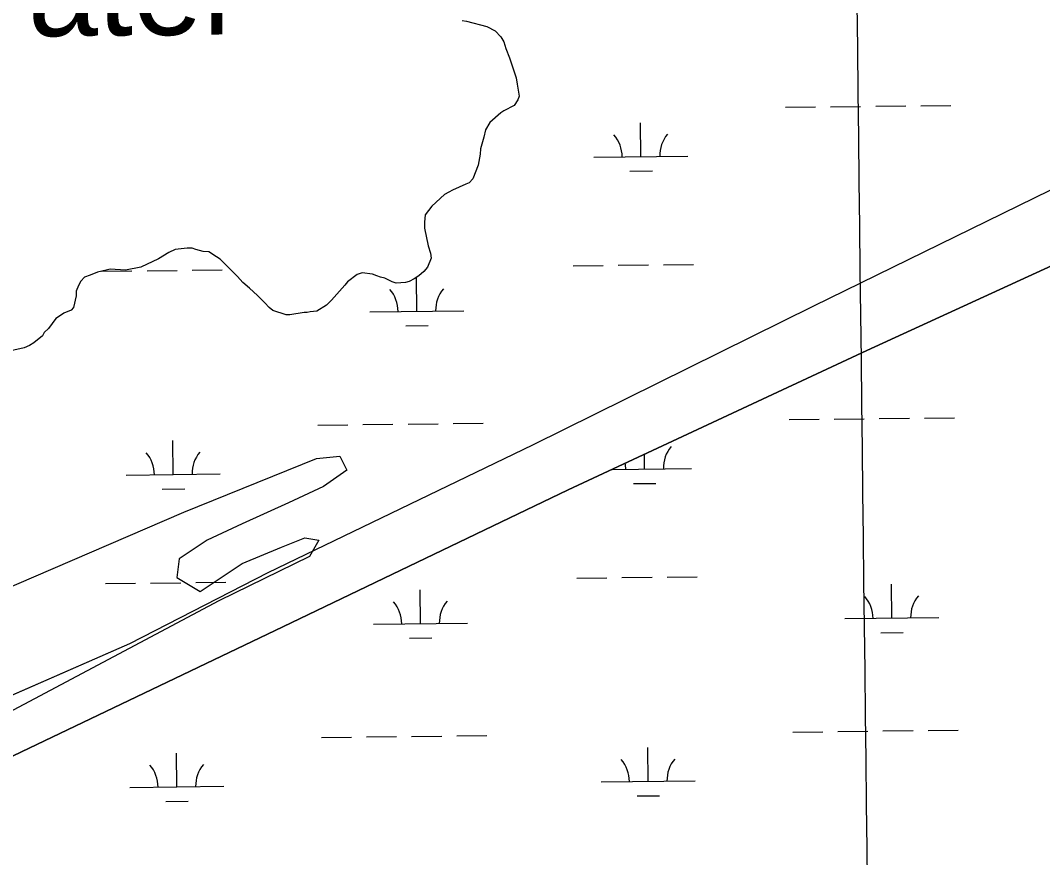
# Model space of a CAD drawing. Extents: x 3684037 to 3722149, y 433263 to 459021.
# Drawn here: x 3708344 to 3709433, y 454251 to 455143 of the extents above; entities that cross this region are included whole.
import ezdxf

# ---------------------------------------------------------------- set-up
doc = ezdxf.new("R2010")
doc.units = 0
for name, color, linetype in [('V-GRID-MAJR', 7, 'Continuous'), ('V-RIVR-IDEN', 7, 'Continuous'), ('V-SITE-VEGE', 7, 'Continuous'), ('V-TOPO-SHOR', 7, 'Continuous'), ('V-WETL-SWMP', 7, 'Continuous')]:
    doc.layers.add(name, color=color, linetype=linetype)

msp = doc.modelspace()

# ---------------------------------------------------------------- linework, layer by layer
at = {"layer": 'V-GRID-MAJR'}
msp.add_spline([(3709426.74, 438923.75200000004), (3709355.373, 444981.088), (3709283.97, 451041.507), (3709212.5670000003, 457101.934), (3709212.531, 457105.01)], degree=3, dxfattribs=at)
at = {"layer": 'V-SITE-VEGE'}
for p, q in [((3708518.287, 454619.358), (3708659.75, 454676.473)), ((3708659.75, 454676.473), (3708684.568, 454678.95699999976)), ((3708684.568, 454678.957), (3708692.012, 454664.05800000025)), ((3708692.012, 454664.05800000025), (3708667.1950000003, 454646.674)), ((3708667.1950000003, 454646.674), (3708629.968, 454629.29300000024)), ((3708265.142, 454510.0990000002), (3708518.287, 454619.358)), ((3708629.968, 454629.293), (3708580.333, 454606.9429999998)), ((3708580.333, 454606.943), (3708543.106, 454589.56200000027)), ((3708543.106, 454589.56200000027), (3708513.322, 454569.69600000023)), ((3708622.524, 454582.11100000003), (3708647.341, 454592.04399999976)), ((3708647.341, 454592.044), (3708662.2320000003, 454589.56200000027)), ((3708662.2320000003, 454589.56200000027), (3708652.304, 454572.178)), ((3708580.333, 454564.73), (3708622.524, 454582.11100000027)), ((3708513.322, 454569.69600000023), (3708510.838, 454549.83100000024)), ((3708535.66, 454534.931), (3708580.333, 454564.72999999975)), ((3708652.304, 454572.178), (3708555.5130000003, 454524.999)), ((3708510.838, 454549.83100000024), (3708535.66, 454534.931)), ((3708555.5130000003, 454524.999), (3708317.259, 454398.356))]:
    msp.add_line(p, q, dxfattribs=at)
at = {"layer": 'V-TOPO-SHOR'}
for p, q in [((3708814.9010440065, 455142.8990459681), (3708819.4560440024, 455142.2480459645)), ((3708819.4560440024, 455142.2480459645), (3708840.9270439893, 455136.3880459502)), ((3708840.9270439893, 455136.3880459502), (3708850.036045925, 455131.83104797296)), ((3708850.036045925, 455131.83104797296), (3708855.8910478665, 455125.3230500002)), ((3708855.8910478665, 455125.3230500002), (3708859.1440478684, 455120.1170500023)), ((3708859.1440478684, 455120.1170500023), (3708861.095047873, 455112.9590500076)), ((3708861.095047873, 455112.9590500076), (3708864.997047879, 455103.1980500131)), ((3708864.997047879, 455103.1980500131), (3708870.200047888, 455088.2310500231)), ((3708870.200047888, 455088.2310500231), (3708872.151047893, 455081.7240500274)), ((3708872.151047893, 455081.7240500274), (3708873.4510478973, 455075.21705003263)), ((3708873.4510478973, 455075.21705003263), (3708875.4010479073, 455062.2020500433)), ((3708874.099049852, 455058.29805207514), (3708870.1930498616, 455052.44305208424)), ((3708875.401047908, 455062.2020500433), (3708874.099049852, 455058.29805207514)), ((3708855.877047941, 455044.6370500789), (3708844.1620479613, 455034.22805009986)), ((3708859.1300479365, 455046.58905007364), (3708855.877047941, 455044.63705007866)), ((3708870.1930498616, 455052.44305208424), (3708859.1300479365, 455046.58905007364)), ((3708844.1620479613, 455034.22805009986), (3708839.6060479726, 455026.42105011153)), ((3708839.6060479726, 455026.42105011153), (3708837.652047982, 455018.61305012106)), ((3708837.652047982, 455018.61305012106), (3708834.3970460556, 455006.25004810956)), ((3708833.745046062, 455000.39404811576), (3708831.7910480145, 454988.68205015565)), ((3708834.3970460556, 455006.25004810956), (3708833.745046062, 455000.39404811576)), ((3708831.7910480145, 454988.68205015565), (3708825.932048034, 454974.36805017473)), ((3708818.773048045, 454968.51305018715), (3708804.457048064, 454962.0090502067)), ((3708822.0270480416, 454969.8140501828), (3708818.773048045, 454968.51305018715)), ((3708825.932048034, 454974.36805017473), (3708822.0270480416, 454969.8140501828)), ((3708795.997048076, 454957.4550502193), (3708782.3300480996, 454945.09505024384)), ((3708800.552048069, 454960.0570502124), (3708795.997048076, 454957.4550502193)), ((3708804.457048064, 454962.0090502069), (3708800.552048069, 454960.0570502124)), ((3708775.171046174, 454935.9860482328), (3708774.5190461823, 454928.1780482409)), ((3708782.3300480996, 454945.09505024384), (3708775.171046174, 454935.9860482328)), ((3708774.5190461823, 454928.1780482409), (3708774.5170461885, 454921.6710482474)), ((3708774.5170461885, 454921.6710482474), (3708778.418046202, 454902.8000482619)), ((3708778.418046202, 454902.8000482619), (3708781.0190462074, 454894.9910482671)), ((3708502.5230483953, 454895.69305055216), (3708491.4600484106, 454889.1880505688)), ((3708509.030048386, 454898.94505054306), (3708502.5230483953, 454895.6930505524)), ((3708522.044048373, 454900.2440505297), (3708509.030048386, 454898.94505054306)), ((3708527.2500483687, 454900.24305052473), (3708522.044048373, 454900.2440505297)), ((3708531.1540483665, 454898.9410505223), (3708527.2500483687, 454900.24305052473)), ((3708538.962048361, 454896.98805051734), (3708531.1540483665, 454898.94105052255)), ((3708544.8180483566, 454896.3360505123), (3708538.962048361, 454896.9880505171)), ((3708553.276048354, 454891.1290505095), (3708544.8180483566, 454896.3360505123)), ((3708557.1800483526, 454888.5250505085), (3708553.276048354, 454891.1290505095)), ((3708781.0190462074, 454894.9910482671), (3708781.6690462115, 454889.7860482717)), ((3708472.588048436, 454880.0820505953), (3708456.3200484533, 454876.83105061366)), ((3708491.4600484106, 454889.1880505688), (3708472.588048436, 454880.0820505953)), ((3708575.396048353, 454870.30305050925), (3708557.1800483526, 454888.5250505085)), ((3708777.763046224, 454880.0260482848), (3708773.858046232, 454875.47204829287)), ((3708781.6690462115, 454889.7860482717), (3708777.763046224, 454880.0260482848)), ((3708412.722048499, 454869.68205066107), (3708408.817048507, 454865.1270506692)), ((3708418.579048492, 454871.63305065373), (3708412.722048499, 454869.68205066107)), ((3708426.388048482, 454874.88505064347), (3708418.579048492, 454871.63305065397)), ((3708435.498048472, 454876.83505063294), (3708426.388048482, 454874.88505064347)), ((3708440.053048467, 454878.13605062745), (3708435.498048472, 454876.83505063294)), ((3708456.3200484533, 454876.83105061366), (3708440.053048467, 454878.13605062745)), ((3708581.2510483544, 454863.7950505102), (3708575.396048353, 454870.30305050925)), ((3708702.932046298, 454872.23104836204), (3708692.520046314, 454864.42504837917)), ((3708708.1380462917, 454874.18204835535), (3708702.932046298, 454872.23104836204)), ((3708719.2000462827, 454872.8790483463), (3708708.1380462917, 454874.18204835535)), ((3708723.754046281, 454870.9260483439), (3708719.2000462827, 454872.8790483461)), ((3708727.658046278, 454869.62404834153), (3708723.754046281, 454870.9260483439)), ((3708732.213046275, 454868.32204833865), (3708727.658046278, 454869.62404834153)), ((3708768.652046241, 454870.9180483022), (3708763.4460462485, 454867.6650483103)), ((3708773.858046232, 454875.47204829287), (3708768.652046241, 454870.9180483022)), ((3708406.2140485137, 454860.5730506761), (3708403.6100485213, 454854.7170506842)), ((3708408.817048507, 454865.1270506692), (3708406.2140485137, 454860.5730506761)), ((3708588.4070483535, 454857.937050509), (3708581.2510483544, 454863.7950505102)), ((3708689.91604632, 454861.1720483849), (3708675.598048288, 454844.9070504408)), ((3708692.520046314, 454864.42504837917), (3708689.91604632, 454861.1720483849)), ((3708736.767046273, 454866.36904833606), (3708732.213046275, 454868.3220483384)), ((3708740.0200462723, 454864.4160483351), (3708736.767046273, 454866.3690483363)), ((3708744.5750462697, 454863.1140483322), (3708740.0200462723, 454864.4160483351)), ((3708754.33504626, 454863.76304832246), (3708744.5750462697, 454863.114048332)), ((3708758.2400462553, 454865.06404831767), (3708754.33504626, 454863.7630483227)), ((3708763.4460462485, 454867.6650483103), (3708758.2400462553, 454865.06404831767)), ((3708403.609048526, 454849.51205068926), (3708401.00404854, 454837.1490507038)), ((3708403.6100485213, 454854.7170506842), (3708403.609048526, 454849.51205068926)), ((3708596.865048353, 454850.12705050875), (3708588.4070483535, 454857.937050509)), ((3708604.672048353, 454842.3170505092), (3708596.865048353, 454850.12705050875)), ((3708401.00404854, 454837.1490507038), (3708398.4010485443, 454834.54705070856)), ((3708609.226048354, 454837.11105050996), (3708604.672048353, 454842.3170505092)), ((3708613.1290483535, 454833.8570505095), (3708609.226048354, 454837.11105050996)), ((3708670.3910482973, 454839.7030504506), (3708659.9790483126, 454833.1980504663)), ((3708675.598048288, 454844.9070504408), (3708670.3910482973, 454839.7030504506)), ((3708386.0360485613, 454828.0420507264), (3708382.1320485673, 454825.44005073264)), ((3708390.5920485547, 454831.29505071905), (3708386.0360485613, 454828.0420507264)), ((3708398.4010485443, 454834.54705070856), (3708390.5920485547, 454831.29505071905)), ((3708627.4440483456, 454829.2990505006), (3708613.1290483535, 454833.8570505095)), ((3708631.348048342, 454829.29905049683), (3708627.4440483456, 454829.2990505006)), ((3708646.314048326, 454831.8990504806), (3708631.348048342, 454829.29905049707)), ((3708649.5680483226, 454831.8980504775), (3708646.314048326, 454831.8990504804)), ((3708652.82104832, 454832.5480504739), (3708649.5680483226, 454831.8980504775)), ((3708659.979048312, 454833.19805046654), (3708652.82104832, 454832.5480504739)), ((3708374.321048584, 454815.03005075), (3708369.7660505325, 454810.4760527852)), ((3708382.1320485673, 454825.44005073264), (3708374.321048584, 454815.03005075)), ((3708367.8130505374, 454807.2230527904), (3708358.7020505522, 454799.41705280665)), ((3708369.7660505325, 454810.4760527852), (3708367.8130505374, 454807.2230527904)), ((3708348.2900505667, 454794.21305282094), (3708333.9740505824, 454790.96205283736)), ((3708354.147050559, 454796.81505281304), (3708348.2900505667, 454794.21305282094)), ((3708358.7020505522, 454799.4170528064), (3708354.147050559, 454796.81505281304))]:
    msp.add_line(p, q, dxfattribs=at)
for points in [[(3708623.64, 454496.996), (3708927.4790000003, 454642.963), (3709245.634, 454791.306), (3709558.923, 454935.041), (3709868.289, 455082.07300000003), (3710065.153, 455176.015), (3710172.239, 455237.092), (3710295.9280000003, 455302.78), (3710464.341, 455383.061), (3710664.7320000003, 455488.132)], [(3708608.198, 454554.94), (3708890.136, 454690.848), (3709189.207, 454838.865), (3709457.5, 454970.262), (3709666.8340000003, 455072.64400000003), (3709838.684, 455155.25800000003)], [(3708162.9420000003, 454349.208), (3708460.9220000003, 454479.48600000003), (3708608.198, 454554.94)], [(3708188.8310000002, 454300.353), (3708254.539, 454320.893), (3708623.64, 454496.996)]]:
    msp.add_lwpolyline(points, dxfattribs=at)
at = {"layer": 'V-WETL-SWMP'}
for p, q in [((3708814.9010440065, 455142.8990459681), (3708819.4560440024, 455142.2480459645)), ((3708819.4560440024, 455142.2480459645), (3708840.9270439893, 455136.3880459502)), ((3708840.9270439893, 455136.3880459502), (3708850.036045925, 455131.83104797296)), ((3708850.036045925, 455131.83104797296), (3708855.8910478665, 455125.3230500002)), ((3708855.8910478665, 455125.3230500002), (3708859.1440478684, 455120.1170500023)), ((3708859.1440478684, 455120.1170500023), (3708861.095047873, 455112.9590500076)), ((3708861.095047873, 455112.9590500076), (3708864.997047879, 455103.1980500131)), ((3708864.997047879, 455103.1980500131), (3708870.200047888, 455088.2310500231)), ((3708870.200047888, 455088.2310500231), (3708872.151047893, 455081.7240500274)), ((3708872.151047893, 455081.7240500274), (3708873.4510478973, 455075.21705003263)), ((3708873.4510478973, 455075.21705003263), (3708875.4010479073, 455062.2020500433)), ((3708874.099049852, 455058.29805207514), (3708870.1930498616, 455052.44305208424)), ((3708875.401047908, 455062.2020500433), (3708874.099049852, 455058.29805207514)), ((3708855.877047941, 455044.6370500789), (3708844.1620479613, 455034.22805009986)), ((3708859.1300479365, 455046.58905007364), (3708855.877047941, 455044.63705007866)), ((3708870.1930498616, 455052.44305208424), (3708859.1300479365, 455046.58905007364)), ((3709159.0675806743, 455050.4469741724), (3709191.065414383, 455050.8193140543)), ((3709207.0643312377, 455051.00548399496), (3709239.0621649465, 455051.3778238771)), ((3709255.0610818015, 455051.56399381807), (3709287.0589155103, 455051.93633369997)), ((3709303.057832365, 455052.1225036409), (3709335.0556660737, 455052.4948435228)), ((3708844.1620479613, 455034.22805009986), (3708839.6060479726, 455026.42105011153)), ((3709005.076460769, 454997.90963526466), (3709004.657578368, 455033.9071981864)), ((3708839.6060479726, 455026.42105011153), (3708837.652047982, 455018.61305012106)), ((3708837.652047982, 455018.61305012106), (3708834.3970460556, 455006.25004810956)), ((3708833.745046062, 455000.39404811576), (3708831.7910480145, 454988.68205015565)), ((3708834.3970460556, 455006.25004810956), (3708833.745046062, 455000.39404811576)), ((3708955.0798455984, 454997.32785419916), (3709055.07307594, 454998.4914163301)), ((3708831.7910480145, 454988.68205015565), (3708825.932048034, 454974.36805017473)), ((3708993.256822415, 454982.3400524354), (3709017.255197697, 454982.61930734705)), ((3708818.773048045, 454968.51305018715), (3708804.457048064, 454962.0090502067)), ((3708822.0270480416, 454969.8140501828), (3708818.773048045, 454968.51305018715)), ((3708825.932048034, 454974.36805017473), (3708822.0270480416, 454969.8140501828)), ((3709189.2069907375, 454838.8639903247), (3709457.499990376, 454970.2629899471)), ((3708795.997048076, 454957.4550502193), (3708782.3300480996, 454945.09505024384)), ((3708800.552048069, 454960.0570502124), (3708795.997048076, 454957.4550502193)), ((3708804.457048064, 454962.0090502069), (3708800.552048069, 454960.0570502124)), ((3708775.171046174, 454935.9860482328), (3708774.5190461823, 454928.1780482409)), ((3708782.3300480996, 454945.09505024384), (3708775.171046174, 454935.9860482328)), ((3708774.5190461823, 454928.1780482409), (3708774.5170461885, 454921.6710482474)), ((3708774.5170461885, 454921.6710482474), (3708778.418046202, 454902.8000482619)), ((3708778.418046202, 454902.8000482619), (3708781.0190462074, 454894.9910482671)), ((3708502.5230483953, 454895.69305055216), (3708491.4600484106, 454889.1880505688)), ((3708509.030048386, 454898.94505054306), (3708502.5230483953, 454895.6930505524)), ((3708522.044048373, 454900.2440505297), (3708509.030048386, 454898.94505054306)), ((3708527.2500483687, 454900.24305052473), (3708522.044048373, 454900.2440505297)), ((3708531.1540483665, 454898.9410505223), (3708527.2500483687, 454900.24305052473)), ((3708538.962048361, 454896.98805051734), (3708531.1540483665, 454898.94105052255)), ((3708544.8180483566, 454896.3360505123), (3708538.962048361, 454896.9880505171)), ((3708553.276048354, 454891.1290505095), (3708544.8180483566, 454896.3360505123)), ((3708557.1800483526, 454888.5250505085), (3708553.276048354, 454891.1290505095)), ((3708781.0190462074, 454894.9910482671), (3708781.6690462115, 454889.7860482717)), ((3708472.588048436, 454880.0820505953), (3708456.3200484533, 454876.83105061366)), ((3708491.4600484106, 454889.1880505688), (3708472.588048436, 454880.0820505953)), ((3708575.396048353, 454870.30305050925), (3708557.1800483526, 454888.5250505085)), ((3708777.763046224, 454880.0260482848), (3708773.858046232, 454875.47204829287)), ((3708781.6690462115, 454889.7860482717), (3708777.763046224, 454880.0260482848)), ((3708933.0165533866, 454881.63130193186), (3708965.014387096, 454882.00364181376)), ((3708981.0133039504, 454882.189811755), (3709013.0111376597, 454882.56215163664)), ((3709029.010054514, 454882.7483215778), (3709061.007888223, 454883.12066145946)), ((3708412.722048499, 454869.68205066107), (3708408.817048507, 454865.1270506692)), ((3708418.579048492, 454871.63305065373), (3708412.722048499, 454869.68205066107)), ((3708426.388048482, 454874.88505064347), (3708418.579048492, 454871.63305065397)), ((3708435.498048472, 454876.83505063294), (3708426.388048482, 454874.88505064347)), ((3708431.142530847, 454875.79129051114), (3708463.1403645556, 454876.16363039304)), ((3708440.053048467, 454878.13605062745), (3708435.498048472, 454876.83505063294)), ((3708456.3200484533, 454876.83105061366), (3708440.053048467, 454878.13605062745)), ((3708479.1392814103, 454876.3498003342), (3708511.137115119, 454876.72214021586)), ((3708527.136031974, 454876.9083101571), (3708559.133865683, 454877.28065003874)), ((3708581.2510483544, 454863.7950505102), (3708575.396048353, 454870.30305050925)), ((3708702.932046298, 454872.23104836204), (3708692.520046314, 454864.42504837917)), ((3708708.1380462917, 454874.18204835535), (3708702.932046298, 454872.23104836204)), ((3708719.2000462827, 454872.8790483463), (3708708.1380462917, 454874.18204835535)), ((3708723.754046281, 454870.9260483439), (3708719.2000462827, 454872.8790483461)), ((3708727.658046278, 454869.62404834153), (3708723.754046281, 454870.9260483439)), ((3708732.213046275, 454868.32204833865), (3708727.658046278, 454869.62404834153)), ((3708768.652046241, 454870.9180483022), (3708763.4460462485, 454867.6650483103)), ((3708766.50410499, 454833.26055164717), (3708766.08522259, 454869.2581145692)), ((3708773.858046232, 454875.47204829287), (3708768.652046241, 454870.9180483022)), ((3708406.2140485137, 454860.5730506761), (3708403.6100485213, 454854.7170506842)), ((3708408.817048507, 454865.1270506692), (3708406.2140485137, 454860.5730506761)), ((3708588.4070483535, 454857.937050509), (3708581.2510483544, 454863.7950505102)), ((3708689.91604632, 454861.1720483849), (3708675.598048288, 454844.9070504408)), ((3708692.520046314, 454864.42504837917), (3708689.91604632, 454861.1720483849)), ((3708736.767046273, 454866.36904833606), (3708732.213046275, 454868.3220483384)), ((3708740.0200462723, 454864.4160483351), (3708736.767046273, 454866.3690483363)), ((3708744.5750462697, 454863.1140483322), (3708740.0200462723, 454864.4160483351)), ((3708754.33504626, 454863.76304832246), (3708744.5750462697, 454863.114048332)), ((3708758.2400462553, 454865.06404831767), (3708754.33504626, 454863.7630483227)), ((3708763.4460462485, 454867.6650483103), (3708758.2400462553, 454865.06404831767)), ((3708403.609048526, 454849.51205068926), (3708401.00404854, 454837.1490507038)), ((3708403.6100485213, 454854.7170506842), (3708403.609048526, 454849.51205068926)), ((3708596.865048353, 454850.12705050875), (3708588.4070483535, 454857.937050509)), ((3708604.672048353, 454842.3170505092), (3708596.865048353, 454850.12705050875)), ((3708401.00404854, 454837.1490507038), (3708398.4010485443, 454834.54705070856)), ((3708609.226048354, 454837.11105050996), (3708604.672048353, 454842.3170505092)), ((3708613.1290483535, 454833.8570505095), (3708609.226048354, 454837.11105050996)), ((3708670.3910482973, 454839.7030504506), (3708659.9790483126, 454833.1980504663)), ((3708675.598048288, 454844.9070504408), (3708670.3910482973, 454839.7030504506)), ((3708890.1359911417, 454690.84699074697), (3709189.2069907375, 454838.8639903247)), ((3708386.0360485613, 454828.0420507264), (3708382.1320485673, 454825.44005073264)), ((3708390.5920485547, 454831.29505071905), (3708386.0360485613, 454828.0420507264)), ((3708398.4010485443, 454834.54705070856), (3708390.5920485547, 454831.29505071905)), ((3708627.4440483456, 454829.2990505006), (3708613.1290483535, 454833.8570505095)), ((3708631.348048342, 454829.29905049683), (3708627.4440483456, 454829.2990505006)), ((3708646.314048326, 454831.8990504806), (3708631.348048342, 454829.29905049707)), ((3708649.5680483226, 454831.8980504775), (3708646.314048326, 454831.8990504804)), ((3708652.82104832, 454832.5480504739), (3708649.5680483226, 454831.8980504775)), ((3708659.979048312, 454833.19805046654), (3708652.82104832, 454832.5480504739)), ((3708716.50748982, 454832.6787705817), (3708816.5007201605, 454833.84233271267)), ((3708374.321048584, 454815.03005075), (3708369.7660505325, 454810.4760527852)), ((3708382.1320485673, 454825.44005073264), (3708374.321048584, 454815.03005075)), ((3708754.6844666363, 454817.6909688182), (3708778.682841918, 454817.97022372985)), ((3708367.8130505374, 454807.2230527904), (3708358.7020505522, 454799.41705280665)), ((3708369.7660505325, 454810.4760527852), (3708367.8130505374, 454807.2230527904)), ((3708348.2900505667, 454794.21305282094), (3708333.9740505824, 454790.96205283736)), ((3708354.147050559, 454796.81505281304), (3708348.2900505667, 454794.21305282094)), ((3708358.7020505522, 454799.4170528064), (3708354.147050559, 454796.81505281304)), ((3709162.9382363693, 454717.7950664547), (3709194.9360690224, 454718.1674063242)), ((3709210.934985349, 454718.35357625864), (3709242.9328180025, 454718.72591612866)), ((3709258.9317343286, 454718.9120860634), (3709290.929566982, 454719.28442593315)), ((3709306.9284833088, 454719.4705958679), (3709338.926315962, 454719.84293573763)), ((3708661.0644387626, 454711.95448372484), (3708693.062272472, 454712.32682360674)), ((3708709.0611893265, 454712.5129935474), (3708741.059023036, 454712.88533342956)), ((3708757.05793989, 454713.07150337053), (3708789.0557735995, 454713.44384325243)), ((3708805.054690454, 454713.63001319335), (3708837.0525241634, 454714.00235307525)), ((3708507.0733188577, 454659.4171448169), (3708506.654436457, 454695.4147077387)), ((3708608.1989915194, 454554.9409911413), (3708890.1359911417, 454690.84699074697)), ((3709008.947114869, 454665.2577338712), (3709008.765519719, 454680.86367998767)), ((3708974.4339257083, 454664.85612428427), (3709058.9437283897, 454665.8395149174)), ((3708457.076703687, 454658.8353637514), (3708557.0699340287, 454659.99892588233)), ((3708495.253680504, 454643.84756198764), (3708519.252055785, 454644.1268168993)), ((3708997.1274748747, 454649.6881529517), (3709021.1258493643, 454649.96740785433)), ((3708460.922991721, 454479.48499135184), (3708608.1989915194, 454554.9409911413)), ((3708435.013411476, 454543.13881148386), (3708467.011245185, 454543.51115136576)), ((3708483.010162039, 454543.697321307), (3708515.0079957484, 454544.06966118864)), ((3708531.0069126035, 454544.2558311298), (3708563.0047463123, 454544.62817101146)), ((3708936.8871946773, 454548.9794148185), (3708968.8850273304, 454549.351754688)), ((3708984.883943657, 454549.53792462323), (3709016.88177631, 454549.9102644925)), ((3709032.8806926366, 454550.0964344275), (3709064.87852529, 454550.468774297)), ((3708770.3747456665, 454500.6086703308), (3708769.9558680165, 454536.6062288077)), ((3709272.248751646, 454506.4486815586), (3709271.829873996, 454542.4462400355)), ((3708720.378132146, 454500.0268892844), (3708820.371359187, 454501.19045137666)), ((3709222.2521381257, 454505.86690051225), (3709322.2453651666, 454507.03046260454)), ((3709260.4291116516, 454490.87910063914), (3709284.427486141, 454491.1583555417)), ((3708162.9419921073, 454349.2089917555), (3708460.922991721, 454479.48499135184)), ((3708758.5551056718, 454485.03908941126), (3708782.553480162, 454485.3183443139)), ((3708664.9350671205, 454379.3026172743), (3708696.9328997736, 454379.6749571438)), ((3708712.9318161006, 454379.8611270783), (3708744.929648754, 454380.23346694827)), ((3708760.9285650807, 454380.419636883), (3708792.926397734, 454380.79197675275)), ((3708808.9253140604, 454380.9781466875), (3708840.9231467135, 454381.35048655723)), ((3709166.8090731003, 454385.14262850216), (3709198.8069057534, 454385.51496837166)), ((3709214.8058220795, 454385.7011383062), (3709246.803654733, 454386.07347817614)), ((3709262.8025710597, 454386.2596481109), (3709294.8004037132, 454386.6319879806)), ((3709310.79932004, 454386.8181579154), (3709342.797152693, 454387.1904977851)), ((3709012.8179516, 454332.6052959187), (3709012.39907395, 454368.6028543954)), ((3708510.943945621, 454326.7652846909), (3708510.52506797, 454362.7628431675)), ((3708460.9473321, 454326.1835036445), (3708560.9405591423, 454327.347065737)), ((3708962.8213380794, 454332.0235148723), (3709062.8145651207, 454333.1870769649)), ((3709000.9983116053, 454317.0357149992), (3709024.9966860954, 454317.3149699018)), ((3708499.124305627, 454311.1957037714), (3708523.122680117, 454311.47495867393))]:
    msp.add_line(p, q, dxfattribs=at)
msp.add_lwpolyline([(3710664.7320000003, 455488.132), (3710464.342, 455383.06200000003), (3710295.9280000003, 455302.78), (3710172.24, 455237.093), (3710065.153, 455176.014), (3709868.29, 455082.074), (3709558.9220000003, 454935.04000000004), (3709245.633, 454791.30700000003), (3708927.48, 454642.96400000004), (3708623.64, 454496.996), (3708254.54, 454320.892)], dxfattribs=at)
for centre, radius, start, end in [((3709060.3101324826, 454999.0271921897), 35.246287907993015, 139.89486397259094, 181.43852230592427), ((3708949.831739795, 454997.7416204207), 35.24628790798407, 359.89486697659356, 41.438525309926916), ((3708711.259384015, 454833.0925368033), 35.24628790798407, 359.89486697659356, 41.438525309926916), ((3708821.737776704, 454834.3781085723), 35.246287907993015, 139.89486397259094, 181.43852230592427), ((3709064.1807848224, 454666.3752907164), 35.24628790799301, 139.8948639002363, 181.4385222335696), ((3708451.828597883, 454659.24912997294), 35.24628790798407, 359.89486697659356, 41.438525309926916), ((3708562.3069905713, 454660.53470174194), 35.246287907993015, 139.89486397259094, 181.43852230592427), ((3708953.70239578, 454665.0897189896), 35.24628790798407, 359.8948670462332, 10.249964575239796), ((3708715.130026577, 454500.4406554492), 35.24628790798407, 359.8948670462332, 41.43852537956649), ((3708825.60841562, 454501.72622717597), 35.24628790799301, 139.8948639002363, 181.4385222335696), ((3709217.0040325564, 454506.280666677), 35.24628790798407, 359.8948670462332, 41.43852537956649), ((3709327.482421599, 454507.5662384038), 35.24628790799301, 139.8948639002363, 181.4385222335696), ((3708455.699226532, 454326.5972698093), 35.24628790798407, 359.8948670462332, 41.43852537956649), ((3708566.1776155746, 454327.8828415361), 35.24628790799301, 139.8948639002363, 181.4385222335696), ((3708957.573232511, 454332.4372810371), 35.24628790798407, 359.8948670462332, 41.43852537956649), ((3709068.0516215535, 454333.7228527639), 35.24628790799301, 139.8948639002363, 181.4385222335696)]:
    msp.add_arc(centre, radius, start, end, dxfattribs=at)

# ---------------------------------------------------------------- texts
at = {"layer": 'V-RIVR-IDEN'}
msp.add_text('Water', height=99.99980199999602, rotation=0.5305027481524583, dxfattribs=at).set_placement((3708226.3725083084, 455124.8777243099))

doc.saveas('drawing.dxf')
